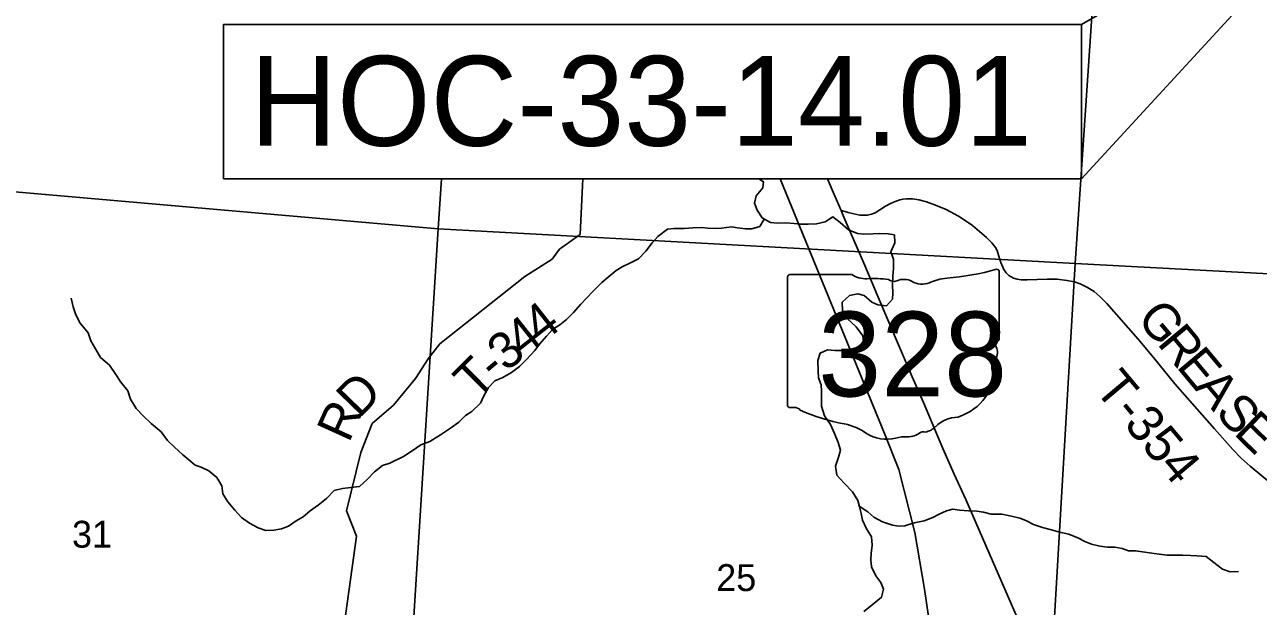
# Model space of a CAD drawing. Extents: x 39.8 to 73.8, y 13 to 35.
# Drawn here: x 43.656 to 45.577, y 28.484 to 29.389 of the extents above; entities that cross this region are included whole.
import ezdxf

# ---------------------------------------------------------------- set-up
doc = ezdxf.new("R2010")
doc.units = 0
for name, color, linetype in [('GM_X_Corporation', 7, 'Continuous'), ('GM_X_Minor_River', 7, 'Continuous'), ('GM_X_Rail_Line', 7, 'Continuous'), ('GM_X_Section_Text', 7, 'Continuous'), ('GM_X_State_Location', 7, 'Continuous'), ('GM_X_State_Route', 7, 'Continuous'), ('GM_X_State_Shield', 7, 'Continuous'), ('GM_X_Township_Road', 7, 'Continuous'), ('GM_X_Township_Road_Text', 7, 'Continuous'), ('TX_P_1', 7, 'Continuous')]:
    doc.layers.add(name, color=color, linetype=linetype)

msp = doc.modelspace()

# ---------------------------------------------------------------- linework, layer by layer
at = {"layer": 'GM_X_Corporation'}
for points in [[(44.3588, 29.9766), (44.3673, 30.1087), (45.3568, 30.0492), (45.3612, 30.049), (45.2916, 29.0179), (44.3, 29.0715), (44.3051, 29.1497)], [(44.3051, 29.1497), (44.3, 29.0715), (43.2893, 29.1598), (43.3298, 29.7365)]]:
    msp.add_lwpolyline(points, dxfattribs=at)
for points in [[(45.3612, 30.049), (46.3565, 29.9898), (46.2858, 28.9647), (45.2916, 29.0179)], [(43.2893, 29.1598), (44.3, 29.0715), (44.237, 28.0712), (44.2308, 28.0712), (43.2226, 28.1399)], [(44.3, 29.0715), (45.2916, 29.0179), (45.2324, 28.0059), (44.237, 28.0712)], [(45.2916, 29.0179), (46.2858, 28.9647), (46.2452, 27.9368), (45.2324, 28.0059)]]:
    msp.add_lwpolyline(points, close=True, dxfattribs=at)
at = {"layer": 'GM_X_Minor_River'}
for p, q in [((44.6567, 29.0712), (44.6421, 29.06)), ((44.6666, 29.072), (44.6567, 29.0712)), ((44.6828, 29.0722), (44.6666, 29.072)), ((44.6964, 29.073), (44.6828, 29.0722)), ((44.7097, 29.0739), (44.6964, 29.073)), ((44.7195, 29.0725), (44.7097, 29.0739)), ((44.7309, 29.0722), (44.7195, 29.0725)), ((44.7411, 29.0727), (44.7309, 29.0722)), ((44.7566, 29.0747), (44.7411, 29.0727)), ((44.7661, 29.0733), (44.7566, 29.0747)), ((44.7782, 29.0719), (44.7661, 29.0733)), ((44.7884, 29.0716), (44.7782, 29.0719)), ((44.8005, 29.0751), (44.7884, 29.0716)), ((44.8075, 29.0869), (44.8005, 29.0751)), ((44.6331, 29.0501), (44.6234, 29.0367)), ((44.6421, 29.06), (44.6331, 29.0501)), ((44.6234, 29.0367), (44.6117, 29.0249)), ((44.5865, 29.0125), (44.5767, 29.0071)), ((44.5993, 29.0187), (44.5865, 29.0125)), ((44.6117, 29.0249), (44.5993, 29.0187)), ((44.5643, 28.9964), (44.5545, 28.988)), ((44.5767, 29.0071), (44.5643, 28.9964)), ((44.5403, 28.9738), (44.5313, 28.9643)), ((44.5545, 28.988), (44.5403, 28.9738)), ((43.7313, 28.9501), (43.7282, 28.9637)), ((44.5219, 28.9547), (44.5103, 28.9417)), ((44.5313, 28.9643), (44.5219, 28.9547)), ((43.7355, 28.9376), (43.7313, 28.9501)), ((43.742, 28.9248), (43.7355, 28.9376)), ((44.5103, 28.9417), (44.4998, 28.9307)), ((43.7545, 28.91), (43.742, 28.9248)), ((44.4893, 28.9222), (44.4776, 28.9149)), ((44.4998, 28.9307), (44.4893, 28.9222)), ((43.7587, 28.8976), (43.7545, 28.91)), ((43.7663, 28.8851), (43.7587, 28.8976)), ((44.4686, 28.9046), (44.4578, 28.892)), ((44.4776, 28.9149), (44.4686, 28.9046)), ((43.774, 28.8715), (43.7663, 28.8851)), ((44.4503, 28.8825), (44.4372, 28.8683)), ((44.4578, 28.892), (44.4503, 28.8825)), ((43.788, 28.8594), (43.774, 28.8715)), ((43.7968, 28.8466), (43.788, 28.8594)), ((44.4372, 28.8683), (44.4263, 28.8572)), ((43.8055, 28.833), (43.7968, 28.8466)), ((44.4007, 28.8403), (44.3879, 28.8353)), ((44.4139, 28.848), (44.4007, 28.8403)), ((44.4263, 28.8572), (44.4139, 28.848)), ((43.8162, 28.8197), (43.8055, 28.833)), ((43.8207, 28.8065), (43.8162, 28.8197)), ((44.3781, 28.8246), (44.3707, 28.8116)), ((44.3879, 28.8353), (44.3781, 28.8246)), ((43.8295, 28.7921), (43.8207, 28.8065)), ((44.3659, 28.8002), (44.352, 28.7876)), ((44.3707, 28.8116), (44.3659, 28.8002)), ((43.8409, 28.7801), (43.8295, 28.7921)), ((44.3422, 28.7811), (44.3317, 28.7707)), ((44.352, 28.7876), (44.3422, 28.7811)), ((43.8527, 28.7687), (43.8409, 28.7801)), ((43.8686, 28.7555), (43.8527, 28.7687)), ((44.3317, 28.7707), (44.3189, 28.7615)), ((43.8781, 28.7423), (43.8686, 28.7555)), ((44.3035, 28.7511), (44.2869, 28.7408)), ((44.3189, 28.7615), (44.3035, 28.7511)), ((43.8891, 28.7318), (43.8781, 28.7423)), ((43.902, 28.7197), (43.8891, 28.7318)), ((44.259, 28.7261), (44.2455, 28.7176)), ((44.273, 28.7357), (44.259, 28.7261)), ((44.2869, 28.7408), (44.273, 28.7357)), ((43.9115, 28.7122), (43.902, 28.7197)), ((43.9214, 28.7039), (43.9115, 28.7122)), ((44.2247, 28.7071), (44.2128, 28.7033)), ((44.2455, 28.7176), (44.2247, 28.7071)), ((43.9309, 28.7009), (43.9214, 28.7039)), ((43.9426, 28.6949), (43.9309, 28.7009)), ((43.9552, 28.6847), (43.9426, 28.6949)), ((44.2007, 28.6937), (44.1894, 28.6816)), ((44.2128, 28.7033), (44.2007, 28.6937)), ((43.9628, 28.6718), (43.9552, 28.6847)), ((43.9643, 28.6593), (43.9628, 28.6718)), ((44.1505, 28.6674), (44.1376, 28.6643)), ((44.1637, 28.6693), (44.1505, 28.6674)), ((44.177, 28.6705), (44.1637, 28.6693)), ((44.1894, 28.6816), (44.177, 28.6705)), ((43.9723, 28.6469), (43.9643, 28.6593)), ((43.983, 28.634), (43.9723, 28.6469)), ((44.1256, 28.6521), (44.1127, 28.6414)), ((44.1376, 28.6643), (44.1256, 28.6521)), ((43.9936, 28.6223), (43.983, 28.634)), ((44.1003, 28.6327), (44.0897, 28.6235)), ((44.1127, 28.6414), (44.1003, 28.6327)), ((44.9556, 28.6402), (44.9689, 28.631)), ((44.9689, 28.631), (44.9784, 28.6231)), ((45.07, 28.6224), (45.0798, 28.6275)), ((45.0798, 28.6275), (45.0915, 28.6329)), ((45.0915, 28.6329), (45.1013, 28.6352)), ((45.1013, 28.6352), (45.1119, 28.6338)), ((45.1119, 28.6338), (45.1255, 28.6328)), ((45.1255, 28.6328), (45.1384, 28.6325)), ((45.1384, 28.6325), (45.149, 28.6307)), ((45.149, 28.6307), (45.1611, 28.6278)), ((45.1611, 28.6278), (45.1778, 28.6276)), ((45.1778, 28.6276), (45.1926, 28.6247)), ((44.0061, 28.6137), (43.9936, 28.6223)), ((44.0194, 28.6061), (44.0061, 28.6137)), ((44.0667, 28.609), (44.0557, 28.6048)), ((44.0788, 28.617), (44.0667, 28.609)), ((44.0897, 28.6235), (44.0788, 28.617)), ((44.9784, 28.6231), (44.9918, 28.6157)), ((44.9918, 28.6157), (45.0073, 28.6105)), ((45.0073, 28.6105), (45.0168, 28.6091)), ((45.0168, 28.6091), (45.0266, 28.6095)), ((45.0266, 28.6095), (45.041, 28.6142)), ((45.041, 28.6142), (45.0568, 28.617)), ((45.0568, 28.617), (45.07, 28.6224)), ((45.1926, 28.6247), (45.2055, 28.6214)), ((45.2055, 28.6214), (45.215, 28.6177)), ((45.215, 28.6177), (45.2271, 28.6114)), ((45.2271, 28.6114), (45.2408, 28.6069)), ((44.0315, 28.6024), (44.0194, 28.6061)), ((44.044, 28.6028), (44.0315, 28.6024)), ((44.0557, 28.6048), (44.044, 28.6028)), ((45.2408, 28.6069), (45.2529, 28.6036)), ((45.2529, 28.6036), (45.2673, 28.5996)), ((45.2673, 28.5996), (45.2821, 28.5963)), ((45.2821, 28.5963), (45.2969, 28.59)), ((45.2969, 28.59), (45.3068, 28.5852)), ((45.3068, 28.5852), (45.3174, 28.5807)), ((45.3174, 28.5807), (45.3303, 28.5778)), ((45.3303, 28.5778), (45.3421, 28.5764)), ((45.3421, 28.5764), (45.3534, 28.5761)), ((45.3534, 28.5761), (45.3648, 28.574)), ((45.3648, 28.574), (45.375, 28.5703)), ((45.375, 28.5703), (45.386, 28.5704)), ((45.386, 28.5704), (45.4004, 28.5686)), ((45.4004, 28.5686), (45.4114, 28.5668)), ((45.4114, 28.5668), (45.4224, 28.5654)), ((45.4224, 28.5654), (45.4353, 28.5636)), ((45.4353, 28.5636), (45.4591, 28.5638)), ((45.4591, 28.5638), (45.4716, 28.5632)), ((45.4716, 28.5632), (45.4814, 28.5629)), ((45.4814, 28.5629), (45.4958, 28.5615)), ((45.4958, 28.5615), (45.508, 28.5525)), ((45.508, 28.5525), (45.5213, 28.542)), ((45.5213, 28.542), (45.5331, 28.538)), ((45.5331, 28.538), (45.546, 28.5381))]:
    msp.add_line(p, q, dxfattribs=at)
for points in [[(44.799, 29.1497), (44.8063, 29.1449), (44.8056, 29.1354), (44.7951, 29.1232), (44.7922, 29.1114), (44.7968, 29.1005), (44.8041, 29.0888), (44.8174, 29.0813), (44.828, 29.0807), (44.8413, 29.0808), (44.8542, 29.0798), (44.864, 29.0791), (44.8761, 29.0788), (44.889, 29.0797), (44.9022, 29.0825), (44.9142, 29.0902), (44.926, 29.0816), (44.9386, 29.0699), (44.9527, 29.0644), (44.9625, 29.0633), (44.9773, 29.0638), (44.9878, 29.0643), (45.0007, 29.0637), (45.0102, 29.0622), (45.0107, 29.0501), (45.0047, 29.0357), (45.009, 29.0243), (45.0091, 29.0107), (45.0077, 28.9982), (45.0075, 28.9845), (45.0076, 28.9717), (45.0073, 28.9622), (44.9979, 28.9519), (44.9846, 28.9536), (44.9752, 28.9577), (44.9633, 28.9678), (44.9531, 28.9704), (44.9406, 28.968), (44.929, 28.9573), (44.9295, 28.9444), (44.9368, 28.932), (44.9509, 28.9192), (44.9609, 28.9049), (44.9625, 28.892), (44.9501, 28.8813), (44.9384, 28.8808), (44.9289, 28.8823), (44.9175, 28.8825), (44.9062, 28.8836), (44.8945, 28.8782), (44.8908, 28.8668), (44.8917, 28.8505), (44.8922, 28.8399), (44.8961, 28.8289), (44.8969, 28.8191), (44.8966, 28.8058), (44.8967, 28.7959), (44.9014, 28.7808), (44.911, 28.7669), (44.9172, 28.7533)], [(44.9172, 28.7533), (44.9229, 28.7393), (44.9261, 28.7272), (44.9232, 28.7162), (44.9183, 28.7025), (44.9207, 28.6885), (44.9318, 28.6758), (44.9448, 28.6626), (44.9533, 28.6487), (44.956, 28.6388), (44.9587, 28.6286), (44.9607, 28.618), (44.9665, 28.606), (44.9745, 28.5924), (44.9758, 28.5795), (44.974, 28.5666), (44.9737, 28.5564), (44.9746, 28.5458), (44.9815, 28.5315), (44.9892, 28.5213), (44.9934, 28.5111), (44.9901, 28.4982), (44.9751, 28.4859), (44.9627, 28.476)]]:
    msp.add_lwpolyline(points, dxfattribs=at)
at = {"layer": 'GM_X_Rail_Line'}
msp.add_lwpolyline([(45.1203, 27.065), (45.1065, 27.1711), (45.0625, 27.4712), (45.0453, 27.5547), (45.0044, 27.7166), (44.998, 27.7403), (44.9966, 27.7578), (44.9925, 27.7828), (44.9928, 27.8126), (44.9976, 27.8383), (45.0557, 27.9757), (45.0866, 28.0277), (45.1046, 28.0683), (45.1102, 28.1107), (45.1102, 28.147), (45.1077, 28.1905), (45.0844, 28.3312), (45.076, 28.3834), (45.0571, 28.5106), (45.0423, 28.5989), (45.0171, 28.697), (44.9949, 28.7531), (44.8323, 29.1497)], dxfattribs=at)
at = {"layer": 'GM_X_State_Route'}
msp.add_lwpolyline([(45.2082, 28.4512), (45.1213, 28.6505), (45.1033, 28.6901), (45.0856, 28.7298), (45.0554, 28.8014), (45.0382, 28.8414), (44.9821, 28.9728), (44.9757, 28.9878), (44.9626, 29.0185), (44.9317, 29.0898), (44.9273, 29.1001), (44.9166, 29.1251), (44.906, 29.1497)], dxfattribs=at)
at = {"layer": 'GM_X_State_Shield'}
for p, q in [((44.844, 28.9969), (44.844, 28.7968)), ((44.9437, 29.0004), (44.8472, 29.0004)), ((45.1736, 28.9007), (45.1736, 29.0053)), ((45.1735, 28.9007), (45.1736, 28.9007))]:
    msp.add_line(p, q, dxfattribs=at)
for centre, major_axis, start_param, end_param in [((44.8478, 28.9974), (0.00382, 0), 1.712693, 3.28349), ((44.9667, 29.0236), (0.037, 0), 4.042523, 4.731795), ((44.979, 28.888), (0.133, 0), 1.404758, 1.657858), ((45.0092, 28.9984), (0.0107, 0), 3.836095, 5.185415), ((45.0249, 28.9753), (0.0222, 0), 0.950623, 2.079405), ((45.1007, 28.9393), (0.0703, 0), 1.699011, 2.107814), ((45.0562, 29.2732), (0.3495, 0), 4.814394, 5.042369), ((45.1699, 29.0058), (0.00367, 0), 6.141152, 7.989035), ((45.0535, 29.007), (0.0267, 0), 4.081561, 5.145723), ((45.1727, 28.893), (0.00568, 0), 1.883978, 3.671073), ((45.1696, 28.9003), (0.00393, 0), 5.05454, 6.418171), ((45.1366, 28.8797), (0.0341, 0), 5.934695, 6.695948), ((45.1867, 28.8568), (0.0248, 0), 2.387724, 3.262537), ((45.0757, 28.8435), (0.0874, 0), 5.101752, 6.440018), ((44.8478, 28.7964), (0.00385, 0), 3.00124, 4.508301), ((44.8484, 28.8169), (0.0294, 0), 4.665946, 4.897461), ((44.8544, 28.7853), (0.0106, 0), 0.519207, 1.627899), ((44.9882, 28.9651), (0.2524, 0), 4.195997, 4.488961), ((44.913, 28.7069), (0.079, 0), 0.823519, 1.323587), ((45.0519, 28.7774), (0.0282, 0), 4.937069, 5.64225), ((45.1126, 28.7406), (0.0479, 0), 1.647645, 2.488434), ((44.9984, 28.7843), (0.0501, 0), 4.026481, 4.996735), ((45.0273, 28.7151), (0.0412, 0), 1.495662, 1.94098), ((45.031, 28.7693), (0.0267, 0), 4.691044, 5.507374), ((45.0551, 28.7499), (0.00752, 0), 1.147584, 2.315152)]:
    msp.add_ellipse(centre, major_axis=major_axis, ratio=0.8, start_param=start_param, end_param=end_param, dxfattribs=at)
at = {"layer": 'GM_X_Township_Road'}
for points in [[(44.048, 28.1774), (44.0781, 28.2243), (44.1008, 28.2748), (44.1198, 28.3014), (44.1361, 28.3299), (44.1418, 28.3724), (44.1724, 28.5933), (44.1568, 28.6328), (44.1792, 28.7235), (44.197, 28.7687), (44.23, 28.7972), (44.2647, 28.8388), (44.2842, 28.8692), (44.3021, 28.8926), (44.4348, 28.9977), (44.4771, 29.0245), (44.4889, 29.0403), (44.521, 29.0631), (44.5248, 29.1497)], [(44.9273, 29.1001), (44.9352, 29.098), (44.9384, 29.0971), (44.9471, 29.0948), (44.9563, 29.0932), (44.9624, 29.0928), (44.9685, 29.0932), (44.9745, 29.0944), (44.9801, 29.0965), (44.9877, 29.1012), (44.9962, 29.107), (45.0055, 29.1118), (45.0129, 29.1149), (45.0189, 29.1169), (45.0237, 29.1179), (45.0291, 29.1185), (45.0385, 29.1185), (45.0484, 29.117), (45.0604, 29.1139), (45.0744, 29.1087), (45.091, 29.1016), (45.1099, 29.0912), (45.1251, 29.0818), (45.132, 29.0768), (45.1536, 29.0584), (45.1622, 29.0497), (45.1677, 29.0425), (45.1701, 29.0378), (45.1741, 29.0257), (45.176, 29.0194), (45.1809, 29.0085), (45.1843, 29.0034), (45.1884, 28.9993), (45.1958, 28.9951), (45.2016, 28.9932), (45.2078, 28.9924), (45.2171, 28.9923), (45.2481, 28.9936), (45.2636, 28.9932), (45.2789, 28.9915), (45.291, 28.9891), (45.2998, 28.986), (45.3108, 28.9805), (45.3212, 28.9739), (45.3306, 28.966), (45.3409, 28.9554), (45.39, 28.9001), (45.4137, 28.8714), (45.4471, 28.8305), (45.5087, 28.7605), (45.5375, 28.728), (45.5504, 28.7145), (45.5644, 28.7022), (45.5974, 28.6746)]]:
    msp.add_lwpolyline(points, dxfattribs=at)
at = {"layer": 'TX_P_1'}
for points in [[(45.3015, 29.3899), (45.7716, 29.6601), (45.3015, 29.1497)], [(43.9655, 29.1497), (45.3015, 29.1497), (45.3015, 29.3899), (43.9655, 29.3899)]]:
    msp.add_lwpolyline(points, close=True, dxfattribs=at)

# ---------------------------------------------------------------- texts
at = {"layer": 'GM_X_Section_Text'}
for s, p in [('31', (43.7295, 28.5754)), ('25', (44.7328, 28.5079))]:
    msp.add_text(s, height=0.04186, rotation=0, dxfattribs=at).set_placement(p)
at = {"layer": 'GM_X_State_Location'}
for s in ['s', 'r']:
    msp.add_text(s, height=0.000189, dxfattribs=at).set_placement((45.0051, 28.8836))
msp.add_text('328', height=0.000189, rotation=0, dxfattribs=at).set_placement((44.9382, 28.8698))
at = {"layer": 'GM_X_State_Shield'}
msp.add_text('328', height=0.13184, dxfattribs=at).set_placement((44.8916, 28.8109))
at = {"layer": 'GM_X_Township_Road_Text'}
for s, height, rotation, p in [('4', 0.0568, 38.2981, (44.4602, 28.8918)), ('G', 0.0568, 309.8569, (45.3862, 28.9313)), ('4', 0.0568, 38.3916, (44.4327, 28.87)), ('R', 0.0568, 309.857, (45.4182, 28.893)), ('3', 0.0568, 38.8207, (44.4056, 28.8482)), ('E', 0.0568, 309.86, (45.4482, 28.8571)), ('T', 0.0568, 44.9333, (44.3588, 28.8042)), ('-', 0.0568, 39.9655, (44.3879, 28.8334)), ('D', 0.0568, 45.9196, (44.1769, 28.7756)), ('T-354', 0.05682, 310.0206, (45.3202, 28.8219)), ('A', 0.0568, 309.8808, (45.4754, 28.8245)), ('R', 0.0568, 65.6436, (44.1606, 28.7373)), ('S', 0.0568, 311.4397, (45.5086, 28.7848)), ('E', 0.0568, 315.7128, (45.5371, 28.7528))]:
    msp.add_text(s, height=height, rotation=rotation, dxfattribs=at).set_placement(p)
at = {"layer": 'TX_P_1'}
msp.add_text('HOC-33-14.01', height=0.14, dxfattribs=at).set_placement((44.0071, 29.2009))

doc.saveas('drawing.dxf')
